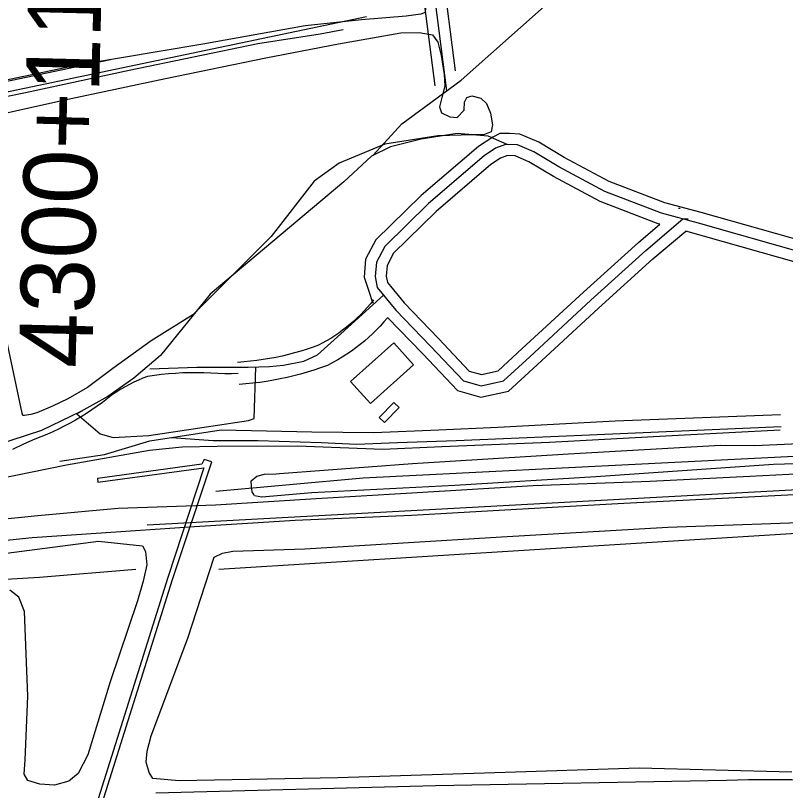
# Model space of a CAD drawing. Extents: x 3477039 to 3515015, y 546746 to 572297.
# Drawn here: x 3494934 to 3495983, y 566511 to 567567 of the extents above; entities that cross this region are included whole.
import ezdxf

# ---------------------------------------------------------------- set-up
doc = ezdxf.new("R2010")
doc.units = 0
for name, color, linetype in [('V-BLDG-OTLN', 7, 'Continuous'), ('V-RAIL-TRAK', 7, 'Continuous'), ('V-ROAD-CNTR', 7, 'Continuous'), ('V-SITE-STRC', 7, 'Continuous'), ('V-SITE-VEGE', 7, 'Continuous'), ('V-SURV-IDEN', 7, 'Continuous'), ('V-TOPO-SHOR', 7, 'Continuous')]:
    doc.layers.add(name, color=color, linetype=linetype)

msp = doc.modelspace()

# ---------------------------------------------------------------- linework, layer by layer
at = {"layer": 'V-BLDG-OTLN'}
for points in [[(3495476, 567090.6), (3495417.2, 567037.9), (3495390.3, 567068), (3495449, 567120.7)], [(3495456.3, 567032.4), (3495436.3, 567012.1), (3495429.3, 567019), (3495449.3, 567039.3)]]:
    msp.add_lwpolyline(points, close=True, dxfattribs=at)
at = {"layer": 'V-RAIL-TRAK'}
for points in [[(3494462.2, 567396.1), (3494540.5, 567404.3), (3494647.7, 567412.3), (3494712.4, 567415.4), (3494813.2, 567434.6), (3494947.5, 567461.9), (3495088.4, 567492), (3495264, 567528.4), (3495348.8, 567541.8), (3495380.1, 567547.5)], [(3495975.4, 567001.5), (3495836.5, 566994.3), (3495661.1, 566985), (3495514.5, 566979), (3495433.9, 566975.5), (3495318, 566979.9), (3495208.6, 566979.5), (3495160.9, 566978.7), (3495116.1, 566973.8), (3495003, 566954), (3494844.5, 566921.7)], [(3493573.3, 566652.9), (3493693.5, 566669), (3493804.2, 566678.2), (3493918.4, 566687.3), (3493996.7, 566694.4), (3494084.5, 566712), (3494152.9, 566726.2), (3494275.4, 566752.9), (3494326.2, 566769), (3494391.6, 566788), (3494487.7, 566808.4), (3494626.7, 566836.2), (3494743.4, 566857.1), (3494856.5, 566874.5), (3494964.3, 566885.5), (3495073.8, 566895.2), (3495206.2, 566900.1), (3495343.4, 566908.5), (3495465.8, 566915.8), (3495638.9, 566926.3), (3495798.4, 566932.2), (3495934.3, 566938.8), (3496057.9, 566945.5)], [(3495762.6, 566902.4), (3496146.4, 566921.9), (3496303.6, 566929.8)], [(3493212.6, 566514.2), (3493364.8, 566545.8), (3493516.3, 566577.1), (3493650.6, 566605.5), (3493788.5, 566633.9), (3493927.6, 566662.2), (3494041.3, 566687.3), (3494164.5, 566711.7), (3494258.2, 566732.1), (3494373.1, 566756), (3494534.6, 566788.9), (3494706.6, 566821.7), (3494781.5, 566835.3), (3494865.1, 566845.9), (3494956.4, 566855.2), (3495070.6, 566863.2), (3495177.7, 566870.6), (3495314.9, 566879), (3495473.2, 566886), (3495624.5, 566894.3), (3495762.6, 566902.4)]]:
    msp.add_lwpolyline(points, dxfattribs=at)
at = {"layer": 'V-ROAD-CNTR'}
for points in [[(3495521.2, 567464.2), (3495500.4, 567628.1), (3495441.2, 568060), (3495410.6, 568326.9)], [(3495421.1, 567376.3), (3495460.2, 567419.1), (3495540.7, 567478.6), (3495662.1, 567586.3), (3495785.9, 567707), (3495995.2, 567890.3), (3496092.6, 567982.1), (3496229, 568123.5), (3496279.9, 568180.4), (3496323.3, 568228.7), (3496357.6, 568253.9), (3496368.6, 568258.2), (3496386.6, 568259.6)], [(3495532.9, 567491.5), (3495515.3, 567630), (3495502.8, 567721.4)], [(3495505.2, 567471), (3495485.6, 567626.1), (3495473.4, 567714.6)], [(3493365.9, 567136.4), (3495412.1, 567565.1)], [(3493564.5, 567192.8), (3495063, 567506.8)], [(3495603.3, 567390.8), (3495577.6, 567402.4), (3495535.6, 567405.9), (3495486.5, 567398.4), (3495444.4, 567387.8), (3495418.8, 567375.2), (3495381, 567340.2), (3495199.1, 567187.1), (3495131.2, 567103.3), (3495094.9, 567072.5), (3495059.4, 567047.5), (3495022.7, 567026.9), (3494969.2, 567001.3), (3494864.2, 566967.3), (3494856.8, 566962.9)], [(3496028.7, 567252.7), (3495868, 567298.1), (3495818.5, 567311.6), (3495742.6, 567340.6), (3495681.2, 567373.4), (3495646.5, 567394.3), (3495620.8, 567405.2), (3495606.8, 567405.7), (3495593.7, 567405.9), (3495584.1, 567401.1)], [(3495584.1, 567401.1), (3495564.4, 567388.4), (3495486.3, 567321.6), (3495424.5, 567261.1), (3495410.6, 567234.8), (3495408.5, 567210.2), (3495415.6, 567189.7)], [(3496028.7, 567237.1), (3495864, 567283.6), (3495813.9, 567297.3), (3495736.4, 567326.9), (3495673.8, 567360.3), (3495639.7, 567380.9), (3495617.5, 567390.3), (3495601.4, 567390.9), (3495587.7, 567385.7), (3495572.3, 567375.4), (3495496.5, 567310.5), (3495436.7, 567252.1), (3495425.3, 567230.5), (3495423.6, 567210.9), (3495426.4, 567196.2), (3495451.9, 567165.1), (3495499.2, 567116), (3495543.8, 567068.9), (3495568.2, 567062), (3495598.3, 567068.7), (3495634.3, 567101.7), (3495717.7, 567178.8), (3495792.2, 567246.4), (3495842.8, 567289.4), (3495850.2, 567289.7)], [(3495811.5, 567282.4), (3495809.2, 567283), (3495730.1, 567313.3), (3495666.4, 567347.3), (3495632.9, 567367.5), (3495614.2, 567375.4), (3495603.8, 567375.8), (3495594.6, 567372.3), (3495581.4, 567363.5), (3495506.6, 567299.4), (3495448.8, 567243), (3495440, 567226.2), (3495438.7, 567211.7), (3495440.4, 567202.7), (3495463.1, 567175.1), (3495510.1, 567126.4), (3495551.9, 567082.2), (3495568.6, 567077.5), (3495591.1, 567082.5), (3495624.1, 567112.8), (3495707.6, 567189.9), (3495782.3, 567257.6), (3495811.5, 567282.4)], [(3503182.2, 567300.7), (3501927.5, 567235.5), (3501194.2, 567195.3), (3499925.6, 567129.3), (3496300.2, 566936.8), (3495113.2, 566872.3)], [(3495837.1, 567304.2), (3495839.3, 567304.3)], [(3495440.4, 567155.3), (3495488.4, 567105.7), (3495535.8, 567055.5), (3495567.7, 567046.5), (3495605.5, 567055), (3495644.4, 567090.7), (3495727.8, 567167.8), (3495802.1, 567235.1), (3495846.7, 567272.9)], [(3496179.7, 566531.3), (3496210.5, 566654.1), (3496262.9, 566825.3), (3496284.7, 566905), (3496295.6, 566958.5), (3496312.1, 567016.3), (3496340.8, 567110.1), (3496341.5, 567124.7), (3496338.4, 567131.7), (3496337, 567133.5), (3496335.6, 567135.4), (3496331.9, 567138), (3496303.7, 567145.4), (3496151.8, 567189), (3496024.8, 567222.6), (3495846.7, 567272.9)], [(3495116.6, 567085.2), (3495180.7, 567087.6), (3495250.5, 567087.4), (3495279.9, 567088.5), (3495298.8, 567090.4), (3495326.3, 567095.9), (3495345.2, 567104.1), (3495376.7, 567132.8), (3495435.1, 567185.6)], [(3495415.6, 567189.7), (3495416.7, 567185.5), (3495418.2, 567180.9), (3495420, 567176.3), (3495420.9, 567174.6)], [(3495420.2, 567175.5), (3495419.5, 567176.7), (3495421.3, 567179.1), (3495417.2, 567174), (3495413, 567169), (3495408.6, 567164.1), (3495404, 567159.4), (3495399.3, 567154.8), (3495394.5, 567150.3), (3495389.6, 567146), (3495384.5, 567141.8), (3495379.3, 567137.8), (3495374, 567134), (3495368.6, 567130.3), (3495363.1, 567126.7), (3495357.4, 567123.3), (3495351.7, 567120.1), (3495346.7, 567117.4), (3495339.2, 567114.7), (3495330.9, 567112), (3495322.5, 567109.4), (3495314, 567107), (3495305.6, 567104.7), (3495297, 567102.7), (3495288.4, 567100.9), (3495279.8, 567099.2), (3495271.1, 567097.8), (3495262.4, 567096.5), (3495253.7, 567095.5), (3495245, 567094.6), (3495236, 567093.9)], [(3495440.4, 567154.9), (3495440.3, 567154.8), (3495435.5, 567149.1), (3495430.5, 567143.6), (3495425.3, 567138.3), (3495420, 567133.1), (3495414.6, 567128), (3495409, 567123.1), (3495403.2, 567118.4), (3495397.3, 567113.8), (3495391.3, 567109.5), (3495385.2, 567105.3), (3495378.9, 567101.2), (3495372.6, 567097.4), (3495366.1, 567093.7), (3495358.8, 567089.9), (3495349, 567086.4), (3495340.1, 567083.4), (3495331, 567080.6), (3495322, 567078), (3495312.8, 567075.6), (3495303.6, 567073.4), (3495294.4, 567071.5), (3495285.1, 567069.7), (3495275.7, 567068.1), (3495266.4, 567066.8), (3495257, 567065.6), (3495247.6, 567064.7), (3495238.3, 567064)], [(3495025, 567028), (3495017.2, 567023.8), (3495049.2, 566996.5), (3495066.6, 566991.6), (3495115.2, 566994.4), (3495251.1, 567014.9), (3495259, 567017.4), (3495260.9, 567087.3), (3495261.2, 567087.8)], [(3495237.2, 567079), (3495228.1, 567078.5), (3495219, 567078.2), (3495209.4, 567079), (3495199.8, 567079.5), (3495190.2, 567079.9), (3495180.6, 567080), (3495171, 567079.9), (3495161.4, 567079.6), (3495151.8, 567079.1), (3495142.2, 567078.4), (3495132.7, 567077.4), (3495123.1, 567076.2), (3495113.6, 567074.8), (3495107.4, 567072.4), (3495101.2, 567069.9), (3495095.1, 567067.1), (3495089, 567064.1), (3495083.1, 567060.9), (3495077.3, 567057.6), (3495071.6, 567054.1), (3495066, 567050.4), (3495059.2, 567044.9), (3495052.2, 567039.5), (3495045.1, 567034.3), (3495037.9, 567029.3), (3495030.6, 567024.5), (3495023.2, 567019.9), (3495015.6, 567015.4), (3495008, 567011.1), (3495000.2, 567007), (3494992.3, 567003.1), (3494984.4, 566999.4), (3494976.3, 566995.9), (3494968.2, 566992.6), (3494960, 566989.5), (3494944.7, 566982.5), (3494929.5, 566975.5)], [(3494994.2, 566959.6), (3495055.1, 566968.6), (3495116.9, 566987), (3495213.9, 567002.3), (3495337.3, 566999.2), (3495421.7, 566998.5), (3495510.6, 567001.9), (3495591, 567005.7), (3495750.5, 567014.2), (3495975.8, 567022.8)], [(3495146.3, 566991.6), (3495203.2, 566987.8), (3495264.5, 566987.7), (3495350, 566984.9), (3495398.2, 566982.6), (3495454.1, 566984.7), (3495534, 566987.7), (3495684.3, 566993.9), (3495976.7, 567006.7)], [(3495902.1, 566524.5), (3495505.9, 566517.2), (3495124.7, 566506.9)], [(3495902.1, 566524.5), (3495505.9, 566517.2), (3495124.7, 566506.9)], [(3496124.8, 566520.3), (3496110, 566521.2), (3496095.2, 566521.9), (3496080.4, 566522.6), (3496065.6, 566523.2), (3496050.7, 566523.7), (3496035.9, 566524.2), (3496021.1, 566524.5), (3496006.2, 566524.8), (3495991.4, 566525), (3495976.6, 566525.1), (3495961.7, 566525.2), (3495946.9, 566525.1), (3495932.1, 566525), (3495917.2, 566524.8), (3495902.4, 566524.5), (3495902.1, 566524.5)], [(3496124.8, 566520.3), (3496110, 566521.2), (3496095.2, 566521.9), (3496080.4, 566522.6), (3496065.6, 566523.2), (3496050.7, 566523.7), (3496035.9, 566524.2), (3496021.1, 566524.5), (3496006.2, 566524.8), (3495991.4, 566525), (3495976.6, 566525.1), (3495961.7, 566525.2), (3495946.9, 566525.1), (3495932.1, 566525), (3495917.2, 566524.8), (3495902.4, 566524.5), (3495902.1, 566524.5)]]:
    msp.add_lwpolyline(points, dxfattribs=at)
at = {"layer": 'V-SITE-STRC'}
msp.add_lwpolyline([(3495045.7, 566930.9), (3495190.5, 566950.3), (3495141.2, 566800.7), (3494848.9, 565872.9), (3494855.7, 565870.9), (3495147.5, 566798.2), (3495201.3, 566958.5), (3495190.6, 566961.5), (3495187.6, 566955.2), (3495045.3, 566935.8), (3495045.7, 566930.9)], dxfattribs=at)
at = {"layer": 'V-SITE-VEGE'}
for points in [[(3495474.2, 567930.7), (3495479.3, 567860.3), (3495480.9, 567847), (3495481.2, 567825.3), (3495483.5, 567737.6), (3495493.3, 567588.3), (3495492, 567570.7), (3495486.1, 567568.4), (3495466.1, 567565.6), (3495404.9, 567560.8), (3495328.4, 567552.6), (3495188.8, 567527.7), (3495018.6, 567499), (3494907.9, 567475.7)], [(3494865.9, 567421.7), (3495000.8, 567451.9), (3495138.1, 567480.8), (3495274.8, 567509.2), (3495373.7, 567527.9), (3495458.5, 567543.1), (3495483.8, 567543.5), (3495502, 567540.4), (3495509, 567530.4), (3495513.6, 567512.1), (3495517.5, 567486.2), (3495518.5, 567470.9), (3495514.3, 567455.1), (3495511.3, 567442.2), (3495514.1, 567433.9), (3495525.3, 567428.5), (3495535.3, 567427.9), (3495544.8, 567437.8), (3495545.4, 567448.4), (3495548.4, 567454.8), (3495555.5, 567457.1), (3495567.8, 567454.1), (3495575.4, 567447), (3495580.6, 567433.4), (3495583.4, 567417.5), (3495581.6, 567408.1), (3495572.7, 567404.6), (3495509.2, 567402.8), (3495436.8, 567391.5), (3495374.8, 567365.5), (3495340.5, 567341.1), (3495281.8, 567265.7), (3495175.1, 567158.8), (3495118.4, 567123.4), (3495066.3, 567085.6), (3495032, 567059.9), (3495004.9, 567044.3), (3494984.2, 567034.4), (3494963, 567025.2), (3494954.7, 567022.9), (3494945.9, 567021.8), (3494943.5, 567021.8), (3494943, 567024.7), (3494913.4, 567164.3)], [(3496085.8, 566958.5), (3495966.4, 566954.7), (3495724.5, 566938.3), (3495532.1, 566926.2), (3495337.4, 566916.5), (3495269.1, 566910.5), (3495259.1, 566912.4), (3495258.5, 566914.1), (3495256.2, 566917.7), (3495255.1, 566924.8), (3495254.6, 566932.4), (3495262.3, 566938.8), (3495272.9, 566941.7), (3495288.7, 566942.2), (3495293.5, 566942.7), (3495474.7, 566956.1), (3495687.1, 566969.2), (3495894.2, 566981.1), (3495940.7, 566980.8), (3496000.7, 566983.3)], [(3495991.5, 566535.8), (3495783.3, 566540.9), (3495586.8, 566534.7), (3495372.7, 566528.1), (3495156.8, 566523.8), (3495121, 566527), (3495115.7, 566535.3), (3495111.7, 566549.4), (3495113, 566564.1), (3495118.5, 566585.3), (3495168.3, 566718.4), (3495204.4, 566828.7), (3495215.6, 566833.9), (3495229.7, 566836.7), (3495328, 566840.1), (3495595.7, 566856.3), (3495822.2, 566869.4), (3496051.6, 566877.6)], [(3494837.4, 566823.2), (3495046.9, 566850.5), (3495106.9, 566844.1), (3495110.9, 566836.4), (3495112.6, 566818.2), (3495107.7, 566795.9), (3495099.8, 566768.9), (3495062.5, 566658.6), (3495032.4, 566559.4), (3495019.3, 566533.7), (3495006.2, 566523.2), (3494986.8, 566518), (3494966.8, 566519.3), (3494950.4, 566524.2), (3494945.7, 566533), (3494947.1, 566552.4), (3494950.7, 566639.4), (3494946.2, 566754.8), (3494938.1, 566774.2), (3494925.9, 566783.7)]]:
    msp.add_lwpolyline(points, dxfattribs=at)
at = {"layer": 'V-TOPO-SHOR'}
for points in [[(3496300.2, 567092.8), (3496274.7, 566979.8), (3495407.3, 566936.1), (3495206.8, 566917.9)], [(3495210.5, 566812.2), (3496085.2, 566866.8), (3496252.8, 566877.8)], [(3494605.5, 566764.8), (3494722.1, 566786.7), (3494966.3, 566801.2), (3495097.5, 566812.2)]]:
    msp.add_lwpolyline(points, dxfattribs=at)

# ---------------------------------------------------------------- texts
at = {"layer": 'V-SURV-IDEN'}
msp.add_text('4300+11.2', height=100, rotation=88.5643, dxfattribs=at).set_placement((3495038.1, 567085.6))

doc.saveas('drawing.dxf')
